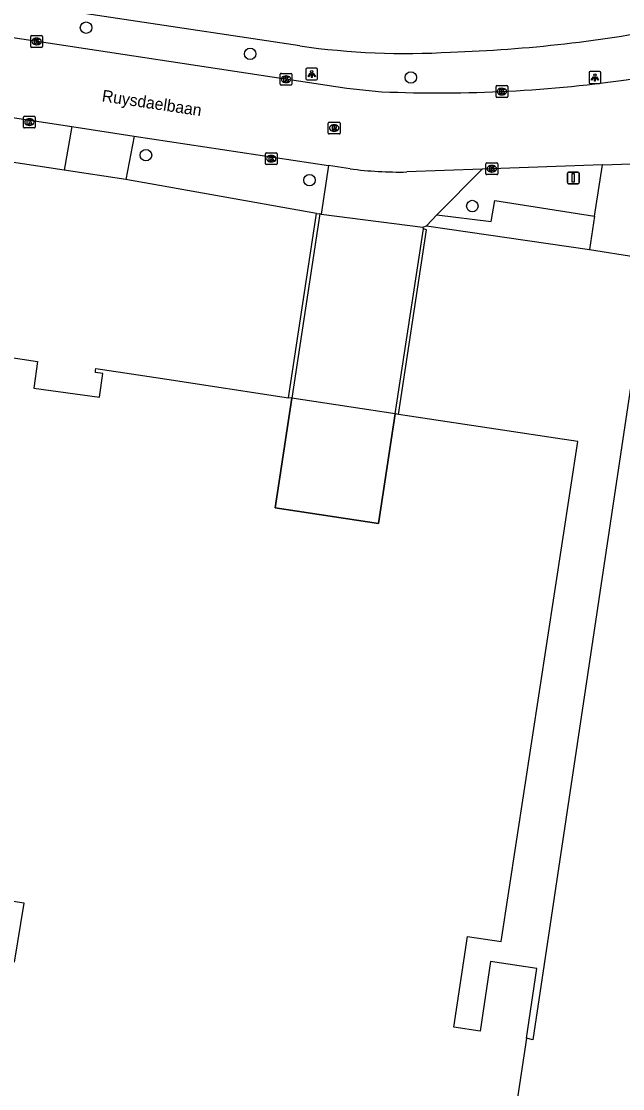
# Model space of a CAD drawing. Extents: x 163010 to 163853, y 382793 to 383982.
# Drawn here: x 163589.8 to 163641, y 382882 to 382972.9 of the extents above; entities that cross this region are included whole.
import ezdxf

# ---------------------------------------------------------------- set-up
doc = ezdxf.new("R2010")
doc.units = 0
for name, color, linetype in [('IMGEO_Boom', 7, 'Continuous'), ('IMGEO_Fietspad_gesloten', 7, 'Continuous'), ('IMGEO_Kolk', 7, 'Continuous'), ('IMGEO_Lichtpunt', 7, 'Continuous'), ('IMGEO_Muur', 7, 'Continuous'), ('IMGEO_Openbare_ruimte_label', 7, 'Continuous'), ('IMGEO_Pand', 7, 'Continuous'), ('IMGEO_Pand_overbouw', 7, 'Continuous'), ('IMGEO_Rijbaan_lokaal_gesloten', 7, 'Continuous'), ('IMGEO_Rioolput', 7, 'Continuous'), ('IMGEO_Verkeersbordpaal', 7, 'Continuous'), ('IMGEO_Voetpad_open', 7, 'Continuous')]:
    doc.layers.add(name, color=color, linetype=linetype)

msp = doc.modelspace()

# ---------------------------------------------------------------- linework, layer by layer
at = {"layer": 'IMGEO_Boom'}
for centre in [(163595.331, 382972.38), (163609.302, 382970.147), (163622.98, 382968.143), (163600.426, 382961.521), (163614.344, 382959.396), (163628.209, 382957.187)]:
    msp.add_circle(centre, 0.489, dxfattribs=at)
at = {"layer": 'IMGEO_Fietspad_gesloten'}
msp.add_lwpolyline([(163613.517, 382970.829), (163535.899, 382982.51), (163535.102, 382981.749), (163534.742, 382980.793)], dxfattribs=at)
for centre, radius, start, end in [((163622.306, 383091.542), 121.312, 271.91723, 281.12572), ((163622.604, 383034.987), 64.799, 261.93894, 273.32776)]:
    msp.add_arc(centre, radius, start, end, dxfattribs=at)
at = {"layer": 'IMGEO_Kolk'}
for p, q in [((163590.619, 382970.78), (163590.619, 382971.632)), ((163590.694, 382971.706), (163591.546, 382971.706)), ((163591.107, 382971.486), (163591.132, 382971.486)), ((163591.62, 382971.632), (163591.62, 382970.78)), ((163591.546, 382970.706), (163590.694, 382970.706)), ((163591.13, 382970.926), (163591.105, 382970.926)), ((163611.852, 382967.567), (163611.852, 382968.419)), ((163611.927, 382968.493), (163612.779, 382968.493)), ((163612.363, 382967.713), (163612.338, 382967.713)), ((163612.34, 382968.273), (163612.365, 382968.273)), ((163612.853, 382968.419), (163612.853, 382967.567)), ((163612.779, 382967.493), (163611.927, 382967.493)), ((163630.226, 382966.519), (163630.226, 382967.371)), ((163630.301, 382967.445), (163631.153, 382967.445)), ((163630.714, 382967.225), (163630.739, 382967.225)), ((163631.227, 382967.371), (163631.227, 382966.519)), ((163631.153, 382966.445), (163630.301, 382966.445)), ((163630.737, 382966.665), (163630.712, 382966.665)), ((163590.005, 382963.914), (163590.005, 382964.766)), ((163590.08, 382964.84), (163590.932, 382964.84)), ((163590.516, 382964.06), (163590.491, 382964.06)), ((163590.493, 382964.62), (163590.518, 382964.62)), ((163591.006, 382964.766), (163591.006, 382963.914)), ((163590.932, 382963.84), (163590.08, 382963.84)), ((163610.593, 382960.798), (163610.593, 382961.65)), ((163610.668, 382961.724), (163611.52, 382961.724)), ((163611.081, 382961.504), (163611.106, 382961.504)), ((163611.594, 382961.65), (163611.594, 382960.798)), ((163611.52, 382960.724), (163610.668, 382960.724)), ((163611.104, 382960.944), (163611.079, 382960.944)), ((163629.369, 382959.937), (163629.369, 382960.789)), ((163629.444, 382960.863), (163630.296, 382960.863)), ((163629.857, 382960.643), (163629.882, 382960.643)), ((163630.37, 382960.789), (163630.37, 382959.937)), ((163630.296, 382959.863), (163629.444, 382959.863)), ((163629.88, 382960.083), (163629.855, 382960.083))]:
    msp.add_line(p, q, dxfattribs=at)
for points in [[(163590.619, 382970.78), (163590.619, 382971.632)], [(163590.694, 382971.706), (163591.546, 382971.706)], [(163590.94, 382971.406), (163591.063, 382971.406), (163591.063, 382971.255), (163591.193, 382971.406), (163591.357, 382971.406), (163591.211, 382971.255), (163591.364, 382971.006), (163591.212, 382971.006), (163591.127, 382971.17), (163591.063, 382971.103), (163591.063, 382971.006), (163590.94, 382971.006), (163590.94, 382971.406)], [(163591.62, 382971.632), (163591.62, 382970.78)], [(163591.546, 382970.706), (163590.694, 382970.706)], [(163611.852, 382967.567), (163611.852, 382968.419)], [(163611.927, 382968.493), (163612.779, 382968.493)], [(163612.173, 382968.193), (163612.296, 382968.193), (163612.296, 382968.042), (163612.426, 382968.193), (163612.59, 382968.193), (163612.444, 382968.042), (163612.597, 382967.793), (163612.445, 382967.793), (163612.36, 382967.957), (163612.296, 382967.89), (163612.296, 382967.793), (163612.173, 382967.793), (163612.173, 382968.193)], [(163612.853, 382968.419), (163612.853, 382967.567)], [(163612.779, 382967.493), (163611.927, 382967.493)], [(163630.226, 382966.519), (163630.226, 382967.371)], [(163630.301, 382967.445), (163631.153, 382967.445)], [(163630.547, 382967.145), (163630.67, 382967.145), (163630.67, 382966.994), (163630.8, 382967.145), (163630.964, 382967.145), (163630.818, 382966.994), (163630.971, 382966.745), (163630.819, 382966.745), (163630.734, 382966.909), (163630.67, 382966.842), (163630.67, 382966.745), (163630.547, 382966.745), (163630.547, 382967.145)], [(163631.227, 382967.371), (163631.227, 382966.519)], [(163631.153, 382966.445), (163630.301, 382966.445)], [(163590.005, 382963.914), (163590.005, 382964.766)], [(163590.08, 382964.84), (163590.932, 382964.84)], [(163590.326, 382964.54), (163590.449, 382964.54), (163590.449, 382964.389), (163590.579, 382964.54), (163590.743, 382964.54), (163590.597, 382964.389), (163590.75, 382964.14), (163590.598, 382964.14), (163590.513, 382964.304), (163590.449, 382964.237), (163590.449, 382964.14), (163590.326, 382964.14), (163590.326, 382964.54)], [(163591.006, 382964.766), (163591.006, 382963.914)], [(163590.932, 382963.84), (163590.08, 382963.84)], [(163610.593, 382960.798), (163610.593, 382961.65)], [(163610.668, 382961.724), (163611.52, 382961.724)], [(163610.914, 382961.424), (163611.037, 382961.424), (163611.037, 382961.273), (163611.167, 382961.424), (163611.331, 382961.424), (163611.185, 382961.273), (163611.338, 382961.024), (163611.186, 382961.024), (163611.101, 382961.188), (163611.037, 382961.121), (163611.037, 382961.024), (163610.914, 382961.024), (163610.914, 382961.424)], [(163611.594, 382961.65), (163611.594, 382960.798)], [(163611.52, 382960.724), (163610.668, 382960.724)], [(163629.369, 382959.937), (163629.369, 382960.789)], [(163629.444, 382960.863), (163630.296, 382960.863)], [(163629.69, 382960.563), (163629.813, 382960.563), (163629.813, 382960.412), (163629.943, 382960.563), (163630.107, 382960.563), (163629.961, 382960.412), (163630.114, 382960.163), (163629.962, 382960.163), (163629.877, 382960.327), (163629.813, 382960.26), (163629.813, 382960.163), (163629.69, 382960.163), (163629.69, 382960.563)], [(163630.37, 382960.789), (163630.37, 382959.937)], [(163630.296, 382959.863), (163629.444, 382959.863)]]:
    msp.add_lwpolyline(points, dxfattribs=at)
for centre, start, end in [((163590.696, 382971.63), 91.55205, 178.44795), ((163590.696, 382971.63), 91.55205, 178.44795), ((163591.544, 382971.63), 1.55205, 88.44795), ((163591.544, 382971.63), 1.55205, 88.44795), ((163590.696, 382970.782), 181.55205, 268.44795), ((163590.696, 382970.782), 181.55205, 268.44795), ((163591.544, 382970.782), 271.55205, 358.44795), ((163591.544, 382970.782), 271.55205, 358.44795), ((163611.929, 382968.417), 91.55205, 178.44795), ((163611.929, 382968.417), 91.55205, 178.44795), ((163612.777, 382968.417), 1.55205, 88.44795), ((163612.777, 382968.417), 1.55205, 88.44795), ((163611.929, 382967.569), 181.55205, 268.44795), ((163611.929, 382967.569), 181.55205, 268.44795), ((163612.777, 382967.569), 271.55205, 358.44795), ((163612.777, 382967.569), 271.55205, 358.44795), ((163630.303, 382967.369), 91.55205, 178.44795), ((163630.303, 382967.369), 91.55205, 178.44795), ((163631.151, 382967.369), 1.55205, 88.44795), ((163631.151, 382967.369), 1.55205, 88.44795), ((163630.303, 382966.521), 181.55205, 268.44795), ((163630.303, 382966.521), 181.55205, 268.44795), ((163631.151, 382966.521), 271.55205, 358.44795), ((163631.151, 382966.521), 271.55205, 358.44795), ((163590.082, 382964.764), 91.55205, 178.44795), ((163590.082, 382964.764), 91.55205, 178.44795), ((163590.93, 382964.764), 1.55205, 88.44795), ((163590.93, 382964.764), 1.55205, 88.44795), ((163590.082, 382963.916), 181.55205, 268.44795), ((163590.082, 382963.916), 181.55205, 268.44795), ((163590.93, 382963.916), 271.55205, 358.44795), ((163590.93, 382963.916), 271.55205, 358.44795), ((163610.67, 382961.648), 91.55205, 178.44795), ((163610.67, 382961.648), 91.55205, 178.44795), ((163611.518, 382961.648), 1.55205, 88.44795), ((163611.518, 382961.648), 1.55205, 88.44795), ((163610.67, 382960.8), 181.55205, 268.44795), ((163610.67, 382960.8), 181.55205, 268.44795), ((163611.518, 382960.8), 271.55205, 358.44795), ((163611.518, 382960.8), 271.55205, 358.44795), ((163629.446, 382960.787), 91.55205, 178.44795), ((163629.446, 382960.787), 91.55205, 178.44795), ((163630.294, 382960.787), 1.55205, 88.44795), ((163630.294, 382960.787), 1.55205, 88.44795), ((163629.446, 382959.939), 181.55205, 268.44795), ((163629.446, 382959.939), 181.55205, 268.44795), ((163630.294, 382959.939), 271.55205, 358.44795), ((163630.294, 382959.939), 271.55205, 358.44795)]:
    msp.add_arc(centre, 0.0765, start, end, dxfattribs=at)
for centre, major_axis, ratio, start_param, end_param in [((163591.106, 382971.206), (-0.387, 0.002), 0.722429, 4.712389, 7.853982), ((163591.131, 382971.206), (-0.39, 0.002), 0.717154, 1.570796, 4.712389), ((163612.339, 382967.993), (-0.387, 0.002), 0.722429, 4.712389, 7.853982), ((163612.364, 382967.993), (-0.39, 0.002), 0.717154, 1.570796, 4.712389), ((163630.713, 382966.945), (-0.387, 0.002), 0.722429, 4.712389, 7.853982), ((163630.738, 382966.945), (-0.39, 0.002), 0.717154, 1.570796, 4.712389), ((163590.492, 382964.34), (-0.387, 0.002), 0.722429, 4.712389, 7.853982), ((163590.517, 382964.34), (-0.39, 0.002), 0.717154, 1.570796, 4.712389), ((163611.08, 382961.224), (-0.387, 0.002), 0.722429, 4.712389, 7.853982), ((163611.105, 382961.224), (-0.39, 0.002), 0.717154, 1.570796, 4.712389), ((163629.856, 382960.363), (-0.387, 0.002), 0.722429, 4.712389, 7.853982), ((163629.881, 382960.363), (-0.39, 0.002), 0.717154, 1.570796, 4.712389)]:
    msp.add_ellipse(centre, major_axis=major_axis, ratio=ratio, start_param=start_param, end_param=end_param, dxfattribs=at)
at = {"layer": 'IMGEO_Lichtpunt'}
for p, q in [((163614.046, 382968.833), (163614.046, 382968.026)), ((163614.046, 382968.833), (163614.046, 382968.026)), ((163614.948, 382968.928), (163614.14, 382968.928)), ((163614.948, 382968.928), (163614.14, 382968.928)), ((163615.042, 382968.026), (163615.042, 382968.833)), ((163615.042, 382968.026), (163615.042, 382968.833)), ((163639.043, 382968.636), (163638.235, 382968.636)), ((163639.043, 382968.636), (163638.235, 382968.636)), ((163614.14, 382967.932), (163614.948, 382967.932)), ((163614.14, 382967.932), (163614.948, 382967.932)), ((163638.141, 382968.541), (163638.141, 382967.734)), ((163638.141, 382968.541), (163638.141, 382967.734)), ((163638.235, 382967.64), (163639.043, 382967.64)), ((163638.235, 382967.64), (163639.043, 382967.64)), ((163639.137, 382967.734), (163639.137, 382968.541)), ((163639.137, 382967.734), (163639.137, 382968.541))]:
    msp.add_line(p, q, dxfattribs=at)
for points in [[(163614.42, 382968.497), (163614.459, 382968.469), (163614.271, 382968.207), (163614.233, 382968.234), (163614.42, 382968.497)], [(163614.522, 382968.449), (163614.569, 382968.449), (163614.569, 382968.127), (163614.522, 382968.127), (163614.522, 382968.449)], [(163614.632, 382968.469), (163614.67, 382968.496), (163614.857, 382968.234), (163614.818, 382968.206), (163614.632, 382968.469)], [(163638.515, 382968.205), (163638.554, 382968.177), (163638.366, 382967.915), (163638.328, 382967.942), (163638.515, 382968.205)], [(163638.617, 382968.157), (163638.664, 382968.157), (163638.664, 382967.835), (163638.617, 382967.835), (163638.617, 382968.157)], [(163638.727, 382968.177), (163638.765, 382968.204), (163638.952, 382967.942), (163638.913, 382967.914), (163638.727, 382968.177)]]:
    msp.add_lwpolyline(points, dxfattribs=at)
for centre in [(163614.545, 382968.631), (163638.64, 382968.339)]:
    msp.add_circle(centre, 0.0994, dxfattribs=at)
for centre, start, end in [((163614.14, 382968.833), 90, 180), ((163614.14, 382968.833), 90, 180), ((163614.948, 382968.833), 0, 90), ((163614.948, 382968.833), 0, 90), ((163638.235, 382968.541), 90, 180), ((163638.235, 382968.541), 90, 180), ((163639.043, 382968.541), 0, 90), ((163639.043, 382968.541), 0, 90), ((163614.14, 382968.026), 180, 270), ((163614.14, 382968.026), 180, 270), ((163614.948, 382968.026), 270, 0), ((163614.948, 382968.026), 270, 360), ((163638.235, 382967.734), 180, 270), ((163638.235, 382967.734), 180, 270), ((163639.043, 382967.734), 270, 0), ((163639.043, 382967.734), 270, 360)]:
    msp.add_arc(centre, 0.0946, start, end, dxfattribs=at)
at = {"layer": 'IMGEO_Muur'}
for points in [[(163612.574, 382940.867), (163614.959, 382956.568)], [(163615.226, 382956.521), (163612.842, 382940.823)], [(163614.959, 382956.568), (163615.226, 382956.521)], [(163621.646, 382939.485), (163624.04, 382955.237)], [(163621.912, 382939.445), (163624.315, 382955.169), (163624.04, 382955.237)]]:
    msp.add_lwpolyline(points, dxfattribs=at)
at = {"layer": 'IMGEO_Pand'}
for points in [[(163675.573, 382942.478), (163671.874, 382943.02), (163665.094, 382944.032), (163660.069, 382944.782), (163660.676, 382948.848), (163657.213, 382949.356), (163654.375, 382948.97), (163653.887, 382945.706), (163642.513, 382947.403), (163641.775, 382942.458), (163633.371, 382886.155), (163632.813, 382886.325)], [(163589.252, 382892.786), (163590.063, 382897.821), (163556.812, 382902.865), (163564.122, 382948.23), (163565.098, 382948.073), (163565.071, 382947.914), (163565.041, 382947.741), (163564.401, 382947.85), (163564.061, 382945.812), (163569.673, 382944.901), (163570.01, 382947.145), (163578.223, 382945.913), (163582.963, 382945.196), (163591.206, 382943.949), (163590.876, 382941.687), (163596.466, 382940.9), (163596.75, 382942.917), (163596.12, 382943.015), (163596.147, 382943.182), (163596.173, 382943.346), (163599.763, 382942.813), (163602.213, 382942.44), (163612.574, 382940.867)], [(163621.646, 382939.485), (163620.226, 382930.143), (163611.422, 382931.48), (163612.842, 382940.823)], [(163612.842, 382940.823), (163612.574, 382940.867)], [(163621.912, 382939.445), (163621.646, 382939.485)], [(163632.813, 382886.325), (163633.7, 382892.241), (163629.751, 382892.834), (163628.864, 382886.918), (163626.633, 382887.248), (163627.791, 382894.971), (163630.658, 382894.541), (163637.177, 382937.125), (163634.71, 382937.499), (163632.279, 382937.867), (163621.912, 382939.445)], [(163632.813, 382886.325), (163623.367, 382823.699)]]:
    msp.add_lwpolyline(points, dxfattribs=at)
at = {"layer": 'IMGEO_Pand_overbouw'}
msp.add_lwpolyline([(163612.842, 382940.823), (163611.422, 382931.48), (163620.226, 382930.143), (163621.646, 382939.485)], close=True, dxfattribs=at)
at = {"layer": 'IMGEO_Rijbaan_lokaal_gesloten'}
for points in [[(163535.444, 382979.722), (163617.533, 382967.225), (163620.509, 382966.927)], [(163570.543, 382967.542), (163594.132, 382963.957)], [(163594.132, 382963.957), (163599.415, 382963.154)], [(163599.415, 382963.154), (163615.953, 382960.64)], [(163617.8, 382960.359), (163615.953, 382960.64)], [(163639.301, 382960.692), (163629.051, 382960.332)], [(163639.301, 382960.692), (163647.404, 382960.974)], [(163629.051, 382960.332), (163622.627, 382960.091)], [(163615.342, 382956.5), (163615.226, 382956.521)], [(163615.342, 382956.5), (163623.99, 382955.385)], [(163624.04, 382955.237), (163623.99, 382955.385)], [(163621.646, 382939.485), (163612.842, 382940.823)]]:
    msp.add_lwpolyline(points, dxfattribs=at)
for centre, radius, start, end in [((163625.42, 383079.603), 112.783, 267.5043, 278.44537), ((163622.092, 382994.054), 33.967, 262.74136, 270.90292)]:
    msp.add_arc(centre, radius, start, end, dxfattribs=at)
at = {"layer": 'IMGEO_Rioolput'}
for p, q in [((163615.946, 382963.403), (163615.946, 382964.255)), ((163616.021, 382964.329), (163616.873, 382964.329)), ((163616.434, 382964.109), (163616.459, 382964.109)), ((163616.947, 382964.255), (163616.947, 382963.403)), ((163616.873, 382963.329), (163616.021, 382963.329)), ((163616.457, 382963.549), (163616.432, 382963.549))]:
    msp.add_line(p, q, dxfattribs=at)
for points in [[(163615.946, 382963.403), (163615.946, 382964.255)], [(163616.021, 382964.329), (163616.873, 382964.329)], [(163616.535, 382964.027), (163616.283, 382964.029), (163616.283, 382963.629)], [(163616.947, 382964.255), (163616.947, 382963.403)], [(163616.873, 382963.329), (163616.021, 382963.329)], [(163616.283, 382963.629), (163616.407, 382963.629), (163616.407, 382963.791), (163616.418, 382963.791)], [(163616.461, 382963.948), (163616.407, 382963.948), (163616.407, 382963.867)], [(163616.407, 382963.867), (163616.459, 382963.867)], [(163616.465, 382963.762), (163616.536, 382963.629), (163616.676, 382963.629), (163616.611, 382963.755)]]:
    msp.add_lwpolyline(points, dxfattribs=at)
for centre, radius, start, end in [((163616.023, 382964.253), 0.0765, 91.55205, 178.44795), ((163616.023, 382964.253), 0.0765, 91.55205, 178.44795), ((163616.534, 382963.917), 0.109, 350.36119, 89.41601), ((163616.871, 382964.253), 0.0765, 1.55205, 88.44795), ((163616.871, 382964.253), 0.0765, 1.55205, 88.44795), ((163616.023, 382963.405), 0.0765, 181.55205, 268.44795), ((163616.023, 382963.405), 0.0765, 181.55205, 268.44795), ((163616.417, 382963.738), 0.0533, 26.02933, 88.69889), ((163616.443, 382964.056), 0.19, 274.7715, 282.96867), ((163616.467, 382963.852), 0.0964, 77.00612, 93.18647), ((163616.481, 382963.909), 0.0378, 276.66336, 79.67722), ((163616.532, 382963.917), 0.112, 277.58423, 350.98172), ((163616.516, 382963.702), 0.108, 29.51342, 73.79051), ((163616.871, 382963.405), 0.0765, 271.55205, 358.44795), ((163616.871, 382963.405), 0.0765, 271.55205, 358.44795)]:
    msp.add_arc(centre, radius, start, end, dxfattribs=at)
for centre, major_axis, ratio, start_param, end_param in [((163616.433, 382963.829), (-0.387, 0.002), 0.722429, 4.712389, 7.853982), ((163616.458, 382963.829), (-0.39, 0.002), 0.717154, 1.570796, 4.712389)]:
    msp.add_ellipse(centre, major_axis=major_axis, ratio=ratio, start_param=start_param, end_param=end_param, dxfattribs=at)
at = {"layer": 'IMGEO_Verkeersbordpaal'}
for p, q in [((163636.301, 382959.185), (163636.301, 382959.985)), ((163636.301, 382959.985), (163636.301, 382959.185)), ((163636.401, 382960.085), (163637.191, 382960.085)), ((163637.191, 382960.085), (163636.401, 382960.085)), ((163637.291, 382959.985), (163637.291, 382959.185)), ((163637.291, 382959.185), (163637.291, 382959.985)), ((163637.191, 382959.085), (163636.401, 382959.085)), ((163636.401, 382959.085), (163637.191, 382959.085))]:
    msp.add_line(p, q, dxfattribs=at)
msp.add_lwpolyline([(163636.721, 382959.96), (163636.871, 382959.96), (163636.871, 382959.21), (163636.721, 382959.21), (163636.721, 382959.96)], dxfattribs=at)
for centre, start, end in [((163636.401, 382959.985), 90, 180), ((163636.401, 382959.985), 90, 180), ((163637.191, 382959.985), 0, 90), ((163637.191, 382959.985), 360, 90), ((163636.401, 382959.185), 180, 270), ((163636.401, 382959.185), 180, 270), ((163637.191, 382959.185), 270, 0), ((163637.191, 382959.185), 270, 0)]:
    msp.add_arc(centre, 0.1, start, end, dxfattribs=at)
at = {"layer": 'IMGEO_Voetpad_open'}
for points in [[(163593.467, 382960.242), (163569.919, 382963.81)], [(163594.132, 382963.957), (163593.467, 382960.242)], [(163599.415, 382963.154), (163598.719, 382959.447)], [(163615.953, 382960.64), (163615.342, 382956.5)], [(163638.596, 382956.331), (163639.301, 382960.692)], [(163598.719, 382959.447), (163593.467, 382960.242)], [(163629.051, 382960.332), (163625.178, 382956.437)], [(163614.959, 382956.568), (163598.719, 382959.447)], [(163625.178, 382956.437), (163629.814, 382955.872), (163630.123, 382957.675), (163638.596, 382956.331)], [(163624.316, 382955.496), (163625.178, 382956.437)], [(163638.596, 382956.331), (163638.173, 382953.479)], [(163623.99, 382955.385), (163624.316, 382955.496)], [(163624.316, 382955.496), (163638.173, 382953.479)], [(163638.173, 382953.479), (163646.06, 382952.245)]]:
    msp.add_lwpolyline(points, dxfattribs=at)

# ---------------------------------------------------------------- texts
at = {"layer": 'IMGEO_Openbare_ruimte_label'}
msp.add_text('Ruysdaelbaan', height=1, rotation=351.43241, dxfattribs=at).set_placement((163596.632, 382966.116))

doc.saveas('drawing.dxf')
